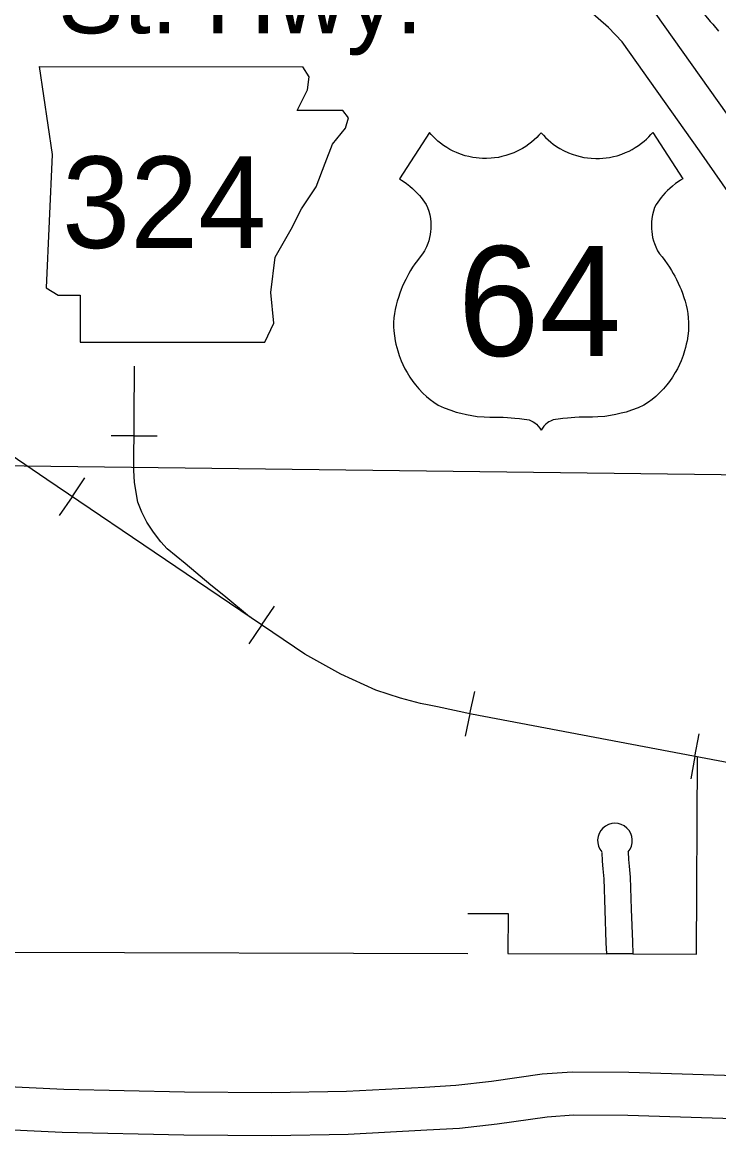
# Model space of a CAD drawing. Extents: x 1374139 to 1377472, y 1168351 to 1170484.
# Drawn here: x 1375599.1 to 1375679.4, y 1169119.9 to 1169248.4 of the extents above; entities that cross this region are included whole.
import ezdxf

# ---------------------------------------------------------------- set-up
doc = ezdxf.new("R2010")
doc.units = 0
doc.layers.add('Default', color=7, linetype='Continuous')

msp = doc.modelspace()

# ---------------------------------------------------------------- linework, layer by layer
at = {"layer": 'Default'}
for p, q in [((1375601.02, 1169243.3), (1375602.54, 1169233.15)), ((1375632.15, 1169242.11), (1375631.44, 1169243.28)), ((1375631.98, 1169240.59), (1375632.15, 1169242.11)), ((1375630.79, 1169238.22), (1375631.98, 1169240.59)), ((1375636.04, 1169238.22), (1375630.79, 1169238.22)), ((1375636.71, 1169237.38), (1375636.04, 1169238.22)), ((1375636.37, 1169236.19), (1375636.71, 1169237.38)), ((1375634.85, 1169234.33), (1375636.37, 1169236.19)), ((1375634.01, 1169232.13), (1375634.85, 1169234.33)), ((1375602.54, 1169233.15), (1375601.86, 1169217.75)), ((1375632.99, 1169229.42), (1375634.01, 1169232.13)), ((1375631.3, 1169226.89), (1375632.99, 1169229.42)), ((1375630.11, 1169224.52), (1375631.3, 1169226.89)), ((1375628.25, 1169221.3), (1375630.11, 1169224.52)), ((1375627.75, 1169217.24), (1375628.25, 1169221.3)), ((1375601.86, 1169217.75), (1375603.22, 1169216.9)), ((1375603.22, 1169216.9), (1375605.75, 1169216.9)), ((1375605.75, 1169216.9), (1375605.75, 1169211.49)), ((1375628.08, 1169213.69), (1375627.75, 1169217.24)), ((1375627.07, 1169211.49), (1375628.08, 1169213.69)), ((1375605.75, 1169211.49), (1375627.07, 1169211.49)), ((1375611.99, 1169200.69), (1375609.35, 1169200.7)), ((1375611.99, 1169200.69), (1375614.63, 1169200.68)), ((1375604.84, 1169193.66), (1375606.32, 1169195.85)), ((1375604.84, 1169193.66), (1375603.36, 1169191.48)), ((1375626.69, 1169178.85), (1375628.17, 1169181.04)), ((1375626.69, 1169178.85), (1375625.21, 1169176.67)), ((1375650.71, 1169168.6), (1375651.28, 1169171.17)), ((1375650.71, 1169168.6), (1375650.14, 1169166.02)), ((1375676.65, 1169163.69), (1375677.14, 1169166.28)), ((1375676.65, 1169163.69), (1375676.16, 1169161.1)), ((1375669.48, 1169140.89), (1375666.48, 1169140.9))]:
    msp.add_line(p, q, dxfattribs=at)
for points in [[(1375593.37, 1169304.55), (1375601.24, 1169300.2), (1375614.47, 1169292.55), (1375627.89, 1169284.98), (1375640.18, 1169277.89), (1375647.87, 1169273.59), (1375654.61, 1169269.39), (1375655.57, 1169268.77), (1375659.48, 1169266.07), (1375663.43, 1169263.06), (1375668.29, 1169258.95), (1375671.1, 1169256.26), (1375673.94, 1169253.55), (1375676.13, 1169251.27), (1375677.74, 1169249.32), (1375678.41, 1169248.51), (1375678.71, 1169248.18), (1375679.36, 1169247.36)], [(1375582.23, 1169293.42), (1375599.56, 1169288.96), (1375614.74, 1169284.46), (1375623.57, 1169281.39), (1375627.03, 1169279.62), (1375645.31, 1169268.09), (1375667.32, 1169253.87), (1375670.13, 1169251.42), (1375672.12, 1169249.33), (1375681.28, 1169236.46), (1375693.31, 1169219.15), (1375703.09, 1169205.04), (1375708.96, 1169197.88), (1375713.03, 1169193.87), (1375719.04, 1169189.03), (1375727.51, 1169183.26)], [(1375724.53, 1169179.24), (1375716.06, 1169185.01), (1375709.7, 1169190.14), (1375705.26, 1169194.51), (1375699.09, 1169202.03), (1375689.2, 1169216.3), (1375677.19, 1169233.58), (1375668.25, 1169246.14), (1375666.67, 1169247.8), (1375664.31, 1169249.86), (1375642.62, 1169263.88), (1375624.56, 1169275.27), (1375621.6, 1169276.78), (1375613.21, 1169279.7), (1375598.22, 1169284.14), (1375581.02, 1169288.57)], [(1375601.02, 1169243.3), (1375631.44, 1169243.28)], [(1375658.91, 1169235.65), (1375658.65, 1169235.36), (1375658.4, 1169235.1), (1375658.11, 1169234.83), (1375657.8, 1169234.57), (1375657.5, 1169234.34), (1375657.14, 1169234.08), (1375656.76, 1169233.84), (1375656.31, 1169233.6), (1375655.75, 1169233.34), (1375655.32, 1169233.17), (1375654.84, 1169233.02), (1375654.39, 1169232.9), (1375653.98, 1169232.81), (1375653.55, 1169232.75), (1375653.16, 1169232.71), (1375652.61, 1169232.68), (1375652.17, 1169232.69), (1375651.78, 1169232.71), (1375651.42, 1169232.75), (1375651.05, 1169232.81), (1375650.58, 1169232.9), (1375650.15, 1169233.01), (1375649.62, 1169233.18), (1375649.17, 1169233.36), (1375648.77, 1169233.55), (1375648.4, 1169233.74), (1375648.06, 1169233.94), (1375647.67, 1169234.19), (1375647.32, 1169234.45), (1375647.02, 1169234.7), (1375646.77, 1169234.92), (1375646.5, 1169235.18), (1375646.25, 1169235.45), (1375646.04, 1169235.68), (1375642.58, 1169230.33), (1375642.83, 1169230.18), (1375643.12, 1169229.99), (1375643.4, 1169229.79), (1375643.77, 1169229.5), (1375644.07, 1169229.24), (1375644.33, 1169229), (1375644.6, 1169228.73), (1375644.88, 1169228.42), (1375645.07, 1169228.18), (1375645.27, 1169227.93), (1375645.46, 1169227.66), (1375645.66, 1169227.37), (1375645.83, 1169227.03), (1375645.97, 1169226.61), (1375646.07, 1169226.2), (1375646.15, 1169225.76), (1375646.19, 1169225.35), (1375646.2, 1169224.95), (1375646.19, 1169224.58), (1375646.17, 1169224.28), (1375646.12, 1169223.92), (1375646.05, 1169223.57), (1375645.96, 1169223.2), (1375645.85, 1169222.88), (1375645.71, 1169222.51), (1375645.48, 1169222.04), (1375645.25, 1169221.67), (1375644.97, 1169221.33), (1375644.64, 1169220.9), (1375644.36, 1169220.52), (1375644.1, 1169220.14), (1375643.87, 1169219.76), (1375643.67, 1169219.43), (1375643.5, 1169219.11), (1375643.3, 1169218.74), (1375643.09, 1169218.3), (1375642.9, 1169217.87), (1375642.77, 1169217.56), (1375642.62, 1169217.15), (1375642.45, 1169216.65), (1375642.32, 1169216.24), (1375642.19, 1169215.78), (1375642.08, 1169215.26), (1375642, 1169214.79), (1375641.94, 1169214.3), (1375641.91, 1169213.77), (1375641.91, 1169213.27), (1375641.93, 1169212.78), (1375641.99, 1169212.21), (1375642.08, 1169211.66), (1375642.17, 1169211.25), (1375642.26, 1169210.89), (1375642.38, 1169210.48), (1375642.54, 1169209.97), (1375642.77, 1169209.35), (1375642.97, 1169208.9), (1375643.2, 1169208.43), (1375643.45, 1169207.98), (1375643.77, 1169207.45), (1375644.11, 1169206.97), (1375644.44, 1169206.55), (1375644.81, 1169206.12), (1375645.28, 1169205.62), (1375645.69, 1169205.24), (1375646.11, 1169204.89)], [(1375658.91, 1169235.65), (1375659.17, 1169235.36), (1375659.43, 1169235.1), (1375659.71, 1169234.83), (1375660.02, 1169234.57), (1375660.32, 1169234.34), (1375660.68, 1169234.08), (1375661.07, 1169233.84), (1375661.51, 1169233.6), (1375662.07, 1169233.34), (1375662.5, 1169233.17), (1375662.98, 1169233.02), (1375663.43, 1169232.9), (1375663.84, 1169232.81), (1375664.27, 1169232.75), (1375664.67, 1169232.71), (1375665.21, 1169232.68), (1375665.65, 1169232.69), (1375666.04, 1169232.71), (1375666.41, 1169232.75), (1375666.78, 1169232.81), (1375667.24, 1169232.9), (1375667.68, 1169233.01), (1375668.2, 1169233.18), (1375668.65, 1169233.36), (1375669.05, 1169233.55), (1375669.42, 1169233.74), (1375669.77, 1169233.94), (1375670.15, 1169234.19), (1375670.5, 1169234.45), (1375670.8, 1169234.7), (1375671.06, 1169234.92), (1375671.32, 1169235.18), (1375671.57, 1169235.45), (1375671.78, 1169235.68), (1375675.24, 1169230.33), (1375675, 1169230.18), (1375674.7, 1169229.99), (1375674.42, 1169229.79), (1375674.05, 1169229.5), (1375673.75, 1169229.24), (1375673.49, 1169229), (1375673.22, 1169228.73), (1375672.95, 1169228.42), (1375672.75, 1169228.18), (1375672.56, 1169227.93), (1375672.36, 1169227.66), (1375672.17, 1169227.37), (1375671.99, 1169227.03), (1375671.86, 1169226.61), (1375671.75, 1169226.2), (1375671.68, 1169225.76), (1375671.64, 1169225.35), (1375671.62, 1169224.95), (1375671.63, 1169224.58), (1375671.66, 1169224.28), (1375671.71, 1169223.92), (1375671.77, 1169223.57), (1375671.87, 1169223.2), (1375671.97, 1169222.88), (1375672.12, 1169222.51), (1375672.34, 1169222.04), (1375672.57, 1169221.67), (1375672.85, 1169221.33), (1375673.19, 1169220.9), (1375673.46, 1169220.52), (1375673.72, 1169220.14), (1375673.96, 1169219.76), (1375674.15, 1169219.43), (1375674.33, 1169219.11), (1375674.52, 1169218.74), (1375674.73, 1169218.3), (1375674.92, 1169217.87), (1375675.05, 1169217.56), (1375675.2, 1169217.15), (1375675.37, 1169216.65), (1375675.51, 1169216.24), (1375675.63, 1169215.78), (1375675.75, 1169215.26), (1375675.82, 1169214.79), (1375675.88, 1169214.3), (1375675.91, 1169213.77), (1375675.91, 1169213.27), (1375675.89, 1169212.78), (1375675.83, 1169212.21), (1375675.74, 1169211.66), (1375675.65, 1169211.25), (1375675.56, 1169210.89), (1375675.44, 1169210.48), (1375675.28, 1169209.97), (1375675.05, 1169209.35), (1375674.86, 1169208.9), (1375674.63, 1169208.43), (1375674.38, 1169207.98), (1375674.05, 1169207.45), (1375673.71, 1169206.97), (1375673.39, 1169206.55), (1375673.02, 1169206.12), (1375672.54, 1169205.62), (1375672.13, 1169205.24), (1375671.71, 1169204.89)], [(1375787.9, 1169138.56), (1375782.52, 1169141.87), (1375779.69, 1169143.38), (1375777.93, 1169144.17), (1375776.67, 1169144.64), (1375774.39, 1169145.19), (1375763.9, 1169147.39), (1375742.57, 1169151.57), (1375734.46, 1169153.11), (1375703.5, 1169158.62), (1375650.89, 1169168.56), (1375646.97, 1169169.42), (1375645.99, 1169169.62), (1375645.02, 1169169.8), (1375643.86, 1169170.09), (1375642.71, 1169170.4), (1375639.86, 1169171.33), (1375635.81, 1169173.19), (1375631.68, 1169175.47), (1375601.93, 1169195.64), (1375550.04, 1169231.05)], [(1375787.9, 1169138.56), (1375782.52, 1169141.87), (1375779.69, 1169143.38), (1375777.93, 1169144.17), (1375776.67, 1169144.64), (1375774.39, 1169145.19), (1375763.9, 1169147.39), (1375742.57, 1169151.57), (1375734.46, 1169153.11), (1375703.5, 1169158.62), (1375650.89, 1169168.56), (1375646.97, 1169169.42), (1375645.99, 1169169.62), (1375645.02, 1169169.8), (1375643.86, 1169170.09), (1375642.71, 1169170.4), (1375639.86, 1169171.33), (1375635.81, 1169173.19), (1375631.68, 1169175.47), (1375601.93, 1169195.64), (1375550.04, 1169231.05)], [(1375625.28, 1169179.81), (1375622.33, 1169182.24), (1375620.84, 1169183.44), (1375617.86, 1169185.96), (1375615.81, 1169187.66), (1375615.08, 1169188.45), (1375614.21, 1169189.57), (1375613.45, 1169190.73), (1375612.88, 1169191.86), (1375612.43, 1169193.01), (1375612.22, 1169194.14), (1375612.04, 1169195.34), (1375611.97, 1169196.7), (1375612.02, 1169208.71)], [(1375625.28, 1169179.81), (1375622.33, 1169182.24), (1375620.84, 1169183.44), (1375617.86, 1169185.96), (1375615.81, 1169187.66), (1375615.08, 1169188.45), (1375614.21, 1169189.57), (1375613.45, 1169190.73), (1375612.88, 1169191.86), (1375612.43, 1169193.01), (1375612.22, 1169194.14), (1375612.04, 1169195.34), (1375611.97, 1169196.7), (1375612.02, 1169208.71)], [(1375646.11, 1169204.89), (1375646.54, 1169204.56), (1375647.06, 1169204.22), (1375647.72, 1169203.93), (1375648.49, 1169203.64), (1375649.11, 1169203.43), (1375649.67, 1169203.28), (1375650.31, 1169203.13), (1375650.91, 1169203.02), (1375651.55, 1169202.93), (1375652.36, 1169202.86), (1375652.98, 1169202.84), (1375653.51, 1169202.84), (1375654.02, 1169202.84), (1375654.54, 1169202.82), (1375655.03, 1169202.8), (1375655.46, 1169202.77), (1375655.88, 1169202.73), (1375656.41, 1169202.68), (1375656.94, 1169202.61), (1375657.25, 1169202.57), (1375657.52, 1169202.52), (1375657.83, 1169202.39), (1375658.01, 1169202.29), (1375658.17, 1169202.18), (1375658.38, 1169202.01), (1375658.59, 1169201.8), (1375658.76, 1169201.58), (1375658.91, 1169201.33)], [(1375671.71, 1169204.89), (1375671.28, 1169204.56), (1375670.76, 1169204.22), (1375670.1, 1169203.93), (1375669.34, 1169203.64), (1375668.71, 1169203.43), (1375668.15, 1169203.28), (1375667.51, 1169203.13), (1375666.91, 1169203.02), (1375666.27, 1169202.93), (1375665.46, 1169202.86), (1375664.84, 1169202.84), (1375664.31, 1169202.84), (1375663.8, 1169202.84), (1375663.28, 1169202.82), (1375662.79, 1169202.8), (1375662.37, 1169202.77), (1375661.95, 1169202.73), (1375661.41, 1169202.68), (1375660.88, 1169202.61), (1375660.57, 1169202.57), (1375660.31, 1169202.52), (1375659.99, 1169202.39), (1375659.81, 1169202.29), (1375659.65, 1169202.18), (1375659.44, 1169202.01), (1375659.23, 1169201.8), (1375659.06, 1169201.58), (1375658.91, 1169201.33)], [(1375197.41, 1169202.24), (1375923.92, 1169193.18)], [(1375669.49, 1169140.89), (1375676.84, 1169140.87), (1375676.96, 1169163.63)], [(1375666.43, 1169142.19), (1375666.3, 1169145.96), (1375666.18, 1169149.56), (1375666.06, 1169150.71), (1375665.97, 1169151.61), (1375665.95, 1169152.62)], [(1375668.95, 1169152.69), (1375668.97, 1169151.79), (1375669.05, 1169151.01), (1375669.17, 1169149.76), (1375669.3, 1169146.07), (1375669.43, 1169142.3)], [(1375650.48, 1169145.57), (1375655.1, 1169145.56), (1375655.08, 1169140.94), (1375666.47, 1169140.9)], [(1375666.48, 1169140.9), (1375666.43, 1169142.19)], [(1375669.43, 1169142.3), (1375669.48, 1169140.89)], [(1375597.61, 1169125.6), (1375597.69, 1169141.1), (1375650.46, 1169140.95)], [(1375585.47, 1169126.18), (1375603.87, 1169125.3), (1375617.79, 1169124.98), (1375627.82, 1169124.92), (1375636.49, 1169125.06), (1375645.45, 1169125.54), (1375649.07, 1169125.74), (1375653.21, 1169126.21), (1375659.05, 1169127.06), (1375662.49, 1169127.31), (1375669.01, 1169127.27), (1375684.97, 1169126.74), (1375697.42, 1169125.86), (1375704.54, 1169125.18), (1375706.9, 1169125.14), (1375713.43, 1169125.8), (1375720.83, 1169126.95), (1375728.29, 1169128.42), (1375742.11, 1169130.74), (1375767.98, 1169135.09), (1375769.62, 1169135.31)], [(1375770.35, 1169130.36), (1375768.72, 1169130.14), (1375742.94, 1169125.81), (1375729.19, 1169123.5), (1375721.7, 1169122.03), (1375714.07, 1169120.84), (1375707.11, 1169120.14), (1375704.26, 1169120.18), (1375697.01, 1169120.87), (1375684.71, 1169121.75), (1375668.91, 1169122.27), (1375662.66, 1169122.31), (1375659.6, 1169122.08), (1375653.85, 1169121.25), (1375649.49, 1169120.75), (1375645.72, 1169120.55), (1375636.66, 1169120.06), (1375627.85, 1169119.92), (1375617.72, 1169119.98), (1375603.69, 1169120.3), (1375585.18, 1169121.19)]]:
    msp.add_lwpolyline(points, dxfattribs=at)
msp.add_arc((1375667.42, 1169153.97), 2, 319.9178, 220.3671, dxfattribs=at)

# ---------------------------------------------------------------- texts
for s, height, p in [('St. Hwy.', 8.448, (1375603.23, 1169247.13)), ('324', 10.56, (1375603.68, 1169222.36)), ('64', 12.672, (1375649.29, 1169209.91))]:
    msp.add_text(s, height=height, dxfattribs=at).set_placement(p)

doc.saveas('drawing.dxf')
